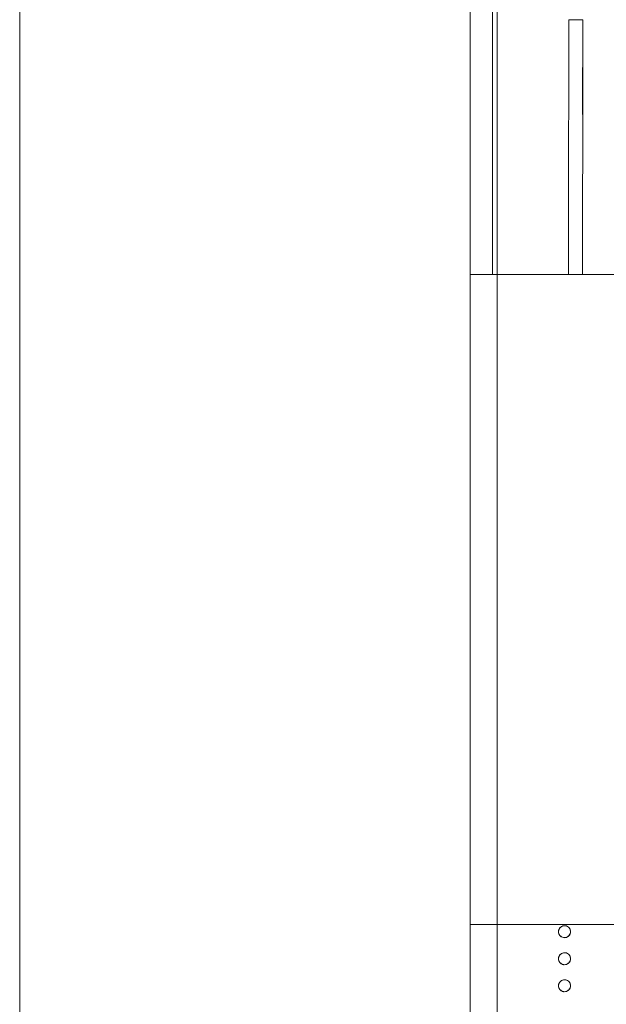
# Model space of a CAD drawing. Header units: millimetres. Extents: x 2 to 902, y -447 to 199.
# Tile 791 of 1056: x 12.23 to 16.13, y 177.68 to 184.24. Entities that reach past the tile are written whole.
import ezdxf

# ---------------------------------------------------------------- set-up
doc = ezdxf.new("R2010")
doc.units = ezdxf.units.MM
doc.header["$MEASUREMENT"] = 0
for name, color, linetype, lineweight in [('IFC-Elemento construtivo genérico-Contorno', 253, 'Continuous', 5), ('IFC-Laje-Contorno', 134, 'Continuous', 5), ('IFC-Parede padrão-Contorno', 44, 'Continuous', 5), ('IFC-Porta-Contorno', 142, 'Continuous', 5)]:
    doc.layers.add(name, color=color, linetype=linetype, lineweight=lineweight)

msp = doc.modelspace()

# ---------------------------------------------------------------- linework, layer by layer
at = {"layer": 'IFC-Elemento construtivo genérico-Contorno', "color": 7, "lineweight": 5}
for p, q in [((15.8161, 178.1761), (15.8228, 178.1913)), ((15.8168, 178.1778), (15.8228, 178.1913)), ((15.821, 178.1884), (15.8246, 178.1935)), ((15.8228, 178.1913), (15.8242, 178.1925)), ((15.8242, 178.1925), (15.8352, 178.2024)), ((15.8246, 178.1935), (15.8251, 178.1941)), ((15.8251, 178.1941), (15.8295, 178.1985)), ((15.8295, 178.1985), (15.8301, 178.1989)), ((15.8301, 178.1989), (15.8352, 178.2024)), ((15.8352, 178.2024), (15.851, 178.2076)), ((15.8352, 178.2024), (15.8369, 178.203)), ((15.8352, 178.2024), (15.8359, 178.2028)), ((15.8359, 178.2028), (15.8415, 178.2054)), ((15.8369, 178.203), (15.851, 178.2076)), ((15.8415, 178.2054), (15.8423, 178.2056)), ((15.8423, 178.2056), (15.8483, 178.2072)), ((15.8483, 178.2072), (15.849, 178.2073)), ((15.849, 178.2073), (15.8552, 178.2078)), ((15.851, 178.2076), (15.8528, 178.2074)), ((15.851, 178.2076), (15.8676, 178.2059)), ((15.8528, 178.2074), (15.8676, 178.2059)), ((15.8552, 178.2078), (15.856, 178.2077)), ((15.856, 178.2077), (15.8622, 178.2072)), ((15.8622, 178.2072), (15.8629, 178.207)), ((15.8629, 178.207), (15.8689, 178.2054)), ((15.8676, 178.2059), (15.8692, 178.2049)), ((15.8676, 178.2059), (15.882, 178.1975)), ((15.8689, 178.2054), (15.8696, 178.2051)), ((15.8692, 178.2049), (15.882, 178.1975)), ((15.8696, 178.2051), (15.8752, 178.2024)), ((15.8752, 178.2024), (15.8758, 178.202)), ((15.8758, 178.202), (15.8809, 178.1985)), ((15.8809, 178.1985), (15.8815, 178.1979)), ((15.8815, 178.1979), (15.8859, 178.1935)), ((15.882, 178.1975), (15.883, 178.196)), ((15.882, 178.1975), (15.8918, 178.1841)), ((15.883, 178.196), (15.8918, 178.1841)), ((15.8859, 178.1935), (15.8863, 178.1929)), ((15.8863, 178.1929), (15.8899, 178.1878)), ((15.8152, 178.1678), (15.8158, 178.1748)), ((15.8152, 178.1678), (15.8153, 178.1686)), ((15.8152, 178.1678), (15.8157, 178.1616)), ((15.8153, 178.1686), (15.8158, 178.1748)), ((15.8157, 178.1616), (15.8158, 178.1609)), ((15.8158, 178.1748), (15.816, 178.1755)), ((15.8158, 178.1609), (15.8176, 178.1541)), ((15.8158, 178.1609), (15.8174, 178.1549)), ((15.816, 178.1755), (15.8176, 178.1815)), ((15.8161, 178.1761), (15.8168, 178.1778)), ((15.8161, 178.1613), (15.8161, 178.1761)), ((15.8161, 178.1595), (15.8161, 178.1613)), ((15.8161, 178.1595), (15.8221, 178.146)), ((15.8174, 178.1549), (15.8176, 178.1541)), ((15.8176, 178.1815), (15.8179, 178.1822)), ((15.8176, 178.1541), (15.8206, 178.1478)), ((15.8176, 178.1541), (15.8202, 178.1485)), ((15.8179, 178.1822), (15.8206, 178.1878)), ((15.8202, 178.1485), (15.8206, 178.1478)), ((15.8206, 178.1878), (15.821, 178.1884)), ((15.8206, 178.1478), (15.8241, 178.1427)), ((15.8221, 178.146), (15.8228, 178.1443)), ((15.8228, 178.1443), (15.8352, 178.1332)), ((15.8228, 178.1443), (15.8338, 178.1344)), ((15.8241, 178.1427), (15.8246, 178.1421)), ((15.8246, 178.1421), (15.8295, 178.1372)), ((15.8246, 178.1421), (15.829, 178.1377)), ((15.829, 178.1377), (15.8295, 178.1372)), ((15.8295, 178.1372), (15.8352, 178.1332)), ((15.8295, 178.1372), (15.8346, 178.1336)), ((15.8338, 178.1344), (15.8352, 178.1332)), ((15.8346, 178.1336), (15.8352, 178.1332)), ((15.8352, 178.1332), (15.8493, 178.1286)), ((15.8352, 178.1332), (15.8415, 178.1302)), ((15.8352, 178.1332), (15.8408, 178.1305)), ((15.8408, 178.1305), (15.8415, 178.1302)), ((15.8415, 178.1302), (15.8483, 178.1284)), ((15.8415, 178.1302), (15.8475, 178.1286)), ((15.8475, 178.1286), (15.8483, 178.1284)), ((15.8483, 178.1284), (15.8552, 178.1278)), ((15.8483, 178.1284), (15.8544, 178.1279)), ((15.8493, 178.1286), (15.851, 178.128)), ((15.851, 178.128), (15.8676, 178.1298)), ((15.851, 178.128), (15.8657, 178.1296)), ((15.8544, 178.1279), (15.8552, 178.1278)), ((15.8552, 178.1278), (15.8622, 178.1284)), ((15.8552, 178.1278), (15.8614, 178.1283)), ((15.8614, 178.1283), (15.8622, 178.1284)), ((15.8622, 178.1284), (15.8689, 178.1302)), ((15.8622, 178.1284), (15.8681, 178.13)), ((15.8657, 178.1296), (15.8676, 178.1298)), ((15.8676, 178.1298), (15.882, 178.1381)), ((15.8676, 178.1298), (15.8804, 178.1372)), ((15.8681, 178.13), (15.8689, 178.1302)), ((15.8689, 178.1302), (15.8752, 178.1332)), ((15.8689, 178.1302), (15.8745, 178.1328)), ((15.8745, 178.1328), (15.8752, 178.1332)), ((15.8752, 178.1332), (15.8809, 178.1372)), ((15.8752, 178.1332), (15.8803, 178.1367)), ((15.8803, 178.1367), (15.8809, 178.1372)), ((15.8804, 178.1372), (15.882, 178.1381)), ((15.8809, 178.1372), (15.8859, 178.1421)), ((15.8809, 178.1372), (15.8853, 178.1415)), ((15.882, 178.1381), (15.8907, 178.1501)), ((15.8853, 178.1415), (15.8859, 178.1421)), ((15.8859, 178.1421), (15.8899, 178.1478)), ((15.8859, 178.1421), (15.8894, 178.1472)), ((15.8894, 178.1472), (15.8899, 178.1478)), ((15.8899, 178.1878), (15.8928, 178.1815)), ((15.8899, 178.1878), (15.8902, 178.1871)), ((15.8899, 178.1478), (15.8925, 178.1534)), ((15.8902, 178.1871), (15.8928, 178.1815)), ((15.8907, 178.1501), (15.8918, 178.1515)), ((15.8918, 178.1841), (15.8921, 178.1823)), ((15.8918, 178.1515), (15.8948, 178.166)), ((15.8921, 178.1823), (15.8952, 178.1678)), ((15.8925, 178.1534), (15.8928, 178.1541)), ((15.8928, 178.1815), (15.893, 178.1807)), ((15.8928, 178.1541), (15.8946, 178.1609)), ((15.8928, 178.1541), (15.8944, 178.1601)), ((15.893, 178.1807), (15.8946, 178.1748)), ((15.8944, 178.1601), (15.8946, 178.1609)), ((15.8946, 178.1748), (15.8952, 178.1678)), ((15.8946, 178.1748), (15.8947, 178.174)), ((15.8946, 178.1609), (15.8951, 178.167)), ((15.8947, 178.174), (15.8952, 178.1678)), ((15.8948, 178.166), (15.8952, 178.1678)), ((15.8951, 178.167), (15.8952, 178.1678)), ((15.8152, 177.9878), (15.8158, 177.9948)), ((15.8153, 177.9886), (15.8158, 177.9948)), ((15.8158, 177.9948), (15.816, 177.9955)), ((15.816, 177.9955), (15.8176, 178.0015)), ((15.8161, 177.9961), (15.8228, 178.0113)), ((15.8161, 177.9961), (15.8168, 177.9978)), ((15.8161, 177.9813), (15.8161, 177.9961)), ((15.8168, 177.9978), (15.8228, 178.0113)), ((15.8176, 178.0015), (15.8179, 178.0022)), ((15.8179, 178.0022), (15.8206, 178.0078)), ((15.8206, 178.0078), (15.821, 178.0084)), ((15.821, 178.0084), (15.8246, 178.0135)), ((15.8228, 178.0113), (15.8242, 178.0125)), ((15.8242, 178.0125), (15.8352, 178.0224)), ((15.8246, 178.0135), (15.8251, 178.0141)), ((15.8251, 178.0141), (15.8295, 178.0185)), ((15.8295, 178.0185), (15.8301, 178.0189)), ((15.8301, 178.0189), (15.8352, 178.0224)), ((15.8352, 178.0224), (15.851, 178.0276)), ((15.8352, 178.0224), (15.8369, 178.023)), ((15.8352, 178.0224), (15.8359, 178.0228)), ((15.8359, 178.0228), (15.8415, 178.0254)), ((15.8369, 178.023), (15.851, 178.0276)), ((15.8415, 178.0254), (15.8423, 178.0256)), ((15.8423, 178.0256), (15.8483, 178.0272)), ((15.8483, 178.0272), (15.849, 178.0273)), ((15.849, 178.0273), (15.8552, 178.0278)), ((15.851, 178.0276), (15.8528, 178.0274)), ((15.851, 178.0276), (15.8676, 178.0259)), ((15.8528, 178.0274), (15.8676, 178.0259)), ((15.8552, 178.0278), (15.856, 178.0277)), ((15.856, 178.0277), (15.8622, 178.0272)), ((15.8622, 178.0272), (15.8629, 178.027)), ((15.8629, 178.027), (15.8689, 178.0254)), ((15.8676, 178.0259), (15.8692, 178.0249)), ((15.8676, 178.0259), (15.882, 178.0175)), ((15.8689, 178.0254), (15.8696, 178.0251)), ((15.8692, 178.0249), (15.882, 178.0175)), ((15.8696, 178.0251), (15.8752, 178.0224)), ((15.8752, 178.0224), (15.8758, 178.022)), ((15.8758, 178.022), (15.8809, 178.0185)), ((15.8809, 178.0185), (15.8815, 178.0179)), ((15.8815, 178.0179), (15.8859, 178.0135)), ((15.882, 178.0175), (15.883, 178.016)), ((15.882, 178.0175), (15.8918, 178.0041)), ((15.883, 178.016), (15.8918, 178.0041)), ((15.8859, 178.0135), (15.8863, 178.0129)), ((15.8863, 178.0129), (15.8899, 178.0078)), ((15.8899, 178.0078), (15.8928, 178.0015)), ((15.8899, 178.0078), (15.8902, 178.0071)), ((15.8902, 178.0071), (15.8928, 178.0015)), ((15.8918, 178.0041), (15.8921, 178.0023)), ((15.8921, 178.0023), (15.8952, 177.9878)), ((15.8928, 178.0015), (15.893, 178.0007)), ((15.893, 178.0007), (15.8946, 177.9948)), ((15.8946, 177.9948), (15.8952, 177.9878)), ((15.8946, 177.9948), (15.8947, 177.994)), ((15.8947, 177.994), (15.8952, 177.9878)), ((15.8152, 177.9878), (15.8153, 177.9886)), ((15.8152, 177.9878), (15.8157, 177.9816)), ((15.8157, 177.9816), (15.8158, 177.9809)), ((15.8158, 177.9809), (15.8176, 177.9741)), ((15.8158, 177.9809), (15.8174, 177.9749)), ((15.8161, 177.9795), (15.8161, 177.9813)), ((15.8161, 177.9795), (15.8221, 177.966)), ((15.8174, 177.9749), (15.8176, 177.9741)), ((15.8176, 177.9741), (15.8206, 177.9678)), ((15.8176, 177.9741), (15.8202, 177.9685)), ((15.8202, 177.9685), (15.8206, 177.9678)), ((15.8206, 177.9678), (15.8241, 177.9627)), ((15.8221, 177.966), (15.8228, 177.9643)), ((15.8228, 177.9643), (15.8352, 177.9532)), ((15.8228, 177.9643), (15.8338, 177.9544)), ((15.8241, 177.9627), (15.8246, 177.9621)), ((15.8246, 177.9621), (15.8295, 177.9572)), ((15.8246, 177.9621), (15.829, 177.9577)), ((15.829, 177.9577), (15.8295, 177.9572)), ((15.8295, 177.9572), (15.8352, 177.9532)), ((15.8295, 177.9572), (15.8346, 177.9536)), ((15.8338, 177.9544), (15.8352, 177.9532)), ((15.8346, 177.9536), (15.8352, 177.9532)), ((15.8352, 177.9532), (15.8493, 177.9486)), ((15.8352, 177.9532), (15.8415, 177.9502)), ((15.8352, 177.9532), (15.8408, 177.9505)), ((15.8408, 177.9505), (15.8415, 177.9502)), ((15.8415, 177.9502), (15.8483, 177.9484)), ((15.8415, 177.9502), (15.8475, 177.9486)), ((15.8475, 177.9486), (15.8483, 177.9484)), ((15.8483, 177.9484), (15.8552, 177.9478)), ((15.8483, 177.9484), (15.8544, 177.9479)), ((15.8493, 177.9486), (15.851, 177.948)), ((15.851, 177.948), (15.8676, 177.9498)), ((15.851, 177.948), (15.8657, 177.9496)), ((15.8544, 177.9479), (15.8552, 177.9478)), ((15.8552, 177.9478), (15.8622, 177.9484)), ((15.8552, 177.9478), (15.8614, 177.9483)), ((15.8614, 177.9483), (15.8622, 177.9484)), ((15.8622, 177.9484), (15.8689, 177.9502)), ((15.8622, 177.9484), (15.8681, 177.95)), ((15.8657, 177.9496), (15.8676, 177.9498)), ((15.8676, 177.9498), (15.882, 177.9581)), ((15.8676, 177.9498), (15.8804, 177.9572)), ((15.8681, 177.95), (15.8689, 177.9502)), ((15.8689, 177.9502), (15.8752, 177.9532)), ((15.8689, 177.9502), (15.8745, 177.9528)), ((15.8745, 177.9528), (15.8752, 177.9532)), ((15.8752, 177.9532), (15.8809, 177.9572)), ((15.8752, 177.9532), (15.8803, 177.9567)), ((15.8803, 177.9567), (15.8809, 177.9572)), ((15.8804, 177.9572), (15.882, 177.9581)), ((15.8809, 177.9572), (15.8859, 177.9621)), ((15.8809, 177.9572), (15.8853, 177.9615)), ((15.882, 177.9581), (15.8907, 177.9701)), ((15.8853, 177.9615), (15.8859, 177.9621)), ((15.8859, 177.9621), (15.8899, 177.9678)), ((15.8859, 177.9621), (15.8894, 177.9672)), ((15.8894, 177.9672), (15.8899, 177.9678)), ((15.8899, 177.9678), (15.8925, 177.9734)), ((15.8907, 177.9701), (15.8918, 177.9715)), ((15.8918, 177.9715), (15.8948, 177.986)), ((15.8925, 177.9734), (15.8928, 177.9741)), ((15.8928, 177.9741), (15.8946, 177.9809)), ((15.8928, 177.9741), (15.8944, 177.9801)), ((15.8944, 177.9801), (15.8946, 177.9809)), ((15.8946, 177.9809), (15.8951, 177.987)), ((15.8948, 177.986), (15.8952, 177.9878)), ((15.8951, 177.987), (15.8952, 177.9878)), ((15.8152, 177.8078), (15.8158, 177.8148)), ((15.8152, 177.8078), (15.8153, 177.8086)), ((15.8152, 177.8078), (15.8157, 177.8016)), ((15.8153, 177.8086), (15.8158, 177.8148)), ((15.8157, 177.8016), (15.8158, 177.8009)), ((15.8158, 177.8148), (15.816, 177.8155)), ((15.8158, 177.8009), (15.8176, 177.7941)), ((15.8158, 177.8009), (15.8174, 177.7949)), ((15.816, 177.8155), (15.8176, 177.8215)), ((15.8161, 177.8161), (15.8228, 177.8313)), ((15.8161, 177.8161), (15.8168, 177.8178)), ((15.8161, 177.8013), (15.8161, 177.8161)), ((15.8161, 177.7995), (15.8161, 177.8013)), ((15.8161, 177.7995), (15.8221, 177.786)), ((15.8168, 177.8178), (15.8228, 177.8313)), ((15.8176, 177.8215), (15.8179, 177.8222)), ((15.8179, 177.8222), (15.8206, 177.8278)), ((15.8206, 177.8278), (15.821, 177.8284)), ((15.821, 177.8284), (15.8246, 177.8335)), ((15.8228, 177.8313), (15.8242, 177.8325)), ((15.8242, 177.8325), (15.8352, 177.8424)), ((15.8246, 177.8335), (15.8251, 177.8341)), ((15.8251, 177.8341), (15.8295, 177.8385)), ((15.8295, 177.8385), (15.8301, 177.8389)), ((15.8301, 177.8389), (15.8352, 177.8424)), ((15.8352, 177.8424), (15.851, 177.8476)), ((15.8352, 177.8424), (15.8369, 177.843)), ((15.8352, 177.8424), (15.8359, 177.8428)), ((15.8359, 177.8428), (15.8415, 177.8454)), ((15.8369, 177.843), (15.851, 177.8476)), ((15.8415, 177.8454), (15.8423, 177.8456)), ((15.8423, 177.8456), (15.8483, 177.8472)), ((15.8483, 177.8472), (15.849, 177.8473)), ((15.849, 177.8473), (15.8552, 177.8478)), ((15.851, 177.8476), (15.8528, 177.8474)), ((15.851, 177.8476), (15.8676, 177.8459)), ((15.8528, 177.8474), (15.8676, 177.8459)), ((15.8552, 177.8478), (15.856, 177.8477)), ((15.856, 177.8477), (15.8622, 177.8472)), ((15.8622, 177.8472), (15.8629, 177.847)), ((15.8629, 177.847), (15.8689, 177.8454)), ((15.8676, 177.8459), (15.8692, 177.8449)), ((15.8676, 177.8459), (15.882, 177.8375)), ((15.8689, 177.8454), (15.8696, 177.8451)), ((15.8692, 177.8449), (15.882, 177.8375)), ((15.8696, 177.8451), (15.8752, 177.8424)), ((15.8752, 177.8424), (15.8758, 177.842)), ((15.8758, 177.842), (15.8809, 177.8385)), ((15.8809, 177.8385), (15.8815, 177.8379)), ((15.8815, 177.8379), (15.8859, 177.8335)), ((15.882, 177.8375), (15.883, 177.836)), ((15.882, 177.8375), (15.8918, 177.8241)), ((15.883, 177.836), (15.8918, 177.8241)), ((15.8859, 177.8335), (15.8863, 177.8329)), ((15.8863, 177.8329), (15.8899, 177.8278)), ((15.8899, 177.8278), (15.8928, 177.8215)), ((15.8899, 177.8278), (15.8902, 177.8271)), ((15.8902, 177.8271), (15.8928, 177.8215)), ((15.8918, 177.8241), (15.8921, 177.8223)), ((15.8918, 177.7915), (15.8948, 177.806)), ((15.8921, 177.8223), (15.8952, 177.8078)), ((15.8928, 177.8215), (15.893, 177.8207)), ((15.8928, 177.7941), (15.8946, 177.8009)), ((15.8928, 177.7941), (15.8944, 177.8001)), ((15.893, 177.8207), (15.8946, 177.8148)), ((15.8944, 177.8001), (15.8946, 177.8009)), ((15.8946, 177.8148), (15.8952, 177.8078)), ((15.8946, 177.8148), (15.8947, 177.814)), ((15.8946, 177.8009), (15.8951, 177.807)), ((15.8947, 177.814), (15.8952, 177.8078)), ((15.8948, 177.806), (15.8952, 177.8078)), ((15.8951, 177.807), (15.8952, 177.8078)), ((15.8174, 177.7949), (15.8176, 177.7941)), ((15.8176, 177.7941), (15.8206, 177.7878)), ((15.8176, 177.7941), (15.8202, 177.7885)), ((15.8202, 177.7885), (15.8206, 177.7878)), ((15.8206, 177.7878), (15.8241, 177.7827)), ((15.8221, 177.786), (15.8228, 177.7843)), ((15.8228, 177.7843), (15.8352, 177.7732)), ((15.8228, 177.7843), (15.8338, 177.7744)), ((15.8241, 177.7827), (15.8246, 177.7821)), ((15.8246, 177.7821), (15.8295, 177.7772)), ((15.8246, 177.7821), (15.829, 177.7777)), ((15.829, 177.7777), (15.8295, 177.7772)), ((15.8295, 177.7772), (15.8352, 177.7732)), ((15.8295, 177.7772), (15.8346, 177.7736)), ((15.8338, 177.7744), (15.8352, 177.7732)), ((15.8346, 177.7736), (15.8352, 177.7732)), ((15.8352, 177.7732), (15.8493, 177.7686)), ((15.8352, 177.7732), (15.8415, 177.7702)), ((15.8352, 177.7732), (15.8408, 177.7705)), ((15.8408, 177.7705), (15.8415, 177.7702)), ((15.8415, 177.7702), (15.8483, 177.7684)), ((15.8415, 177.7702), (15.8475, 177.7686)), ((15.8475, 177.7686), (15.8483, 177.7684)), ((15.8483, 177.7684), (15.8552, 177.7678)), ((15.8483, 177.7684), (15.8544, 177.7679)), ((15.8493, 177.7686), (15.851, 177.768)), ((15.851, 177.768), (15.8676, 177.7698)), ((15.851, 177.768), (15.8657, 177.7696)), ((15.8544, 177.7679), (15.8552, 177.7678)), ((15.8552, 177.7678), (15.8622, 177.7684)), ((15.8552, 177.7678), (15.8614, 177.7683)), ((15.8614, 177.7683), (15.8622, 177.7684)), ((15.8622, 177.7684), (15.8689, 177.7702)), ((15.8622, 177.7684), (15.8681, 177.77)), ((15.8657, 177.7696), (15.8676, 177.7698)), ((15.8676, 177.7698), (15.882, 177.7781)), ((15.8676, 177.7698), (15.8804, 177.7772)), ((15.8681, 177.77), (15.8689, 177.7702)), ((15.8689, 177.7702), (15.8752, 177.7732)), ((15.8689, 177.7702), (15.8745, 177.7728)), ((15.8745, 177.7728), (15.8752, 177.7732)), ((15.8752, 177.7732), (15.8809, 177.7772)), ((15.8752, 177.7732), (15.8803, 177.7767)), ((15.8803, 177.7767), (15.8809, 177.7772)), ((15.8804, 177.7772), (15.882, 177.7781)), ((15.8809, 177.7772), (15.8859, 177.7821)), ((15.8809, 177.7772), (15.8853, 177.7815)), ((15.882, 177.7781), (15.8907, 177.7901)), ((15.8853, 177.7815), (15.8859, 177.7821)), ((15.8859, 177.7821), (15.8899, 177.7878)), ((15.8859, 177.7821), (15.8894, 177.7872)), ((15.8894, 177.7872), (15.8899, 177.7878)), ((15.8899, 177.7878), (15.8925, 177.7934)), ((15.8907, 177.7901), (15.8918, 177.7915)), ((15.8925, 177.7934), (15.8928, 177.7941))]:
    msp.add_line(p, q, dxfattribs=at)
at = {"layer": 'IFC-Laje-Contorno', "color": 7, "lineweight": 5}
for p, q in [((12.2265, 151.3057), (12.2265, 188.4813)), ((15.4057, 151.3057), (15.4057, 188.4813)), ((15.3755, 182.5452), (15.3755, 185.8852)), ((15.3755, 182.5452), (16.1504, 182.5452))]:
    msp.add_line(p, q, dxfattribs=at)
at = {"layer": 'IFC-Parede padrão-Contorno', "color": 7, "lineweight": 5}
for p, q in [((15.2265, 182.5452), (15.2265, 185.8852)), ((15.2265, 180.9666), (15.2265, 182.5452)), ((15.2265, 182.5452), (15.4332, 182.5452)), ((15.4332, 182.5452), (16.2265, 182.5452)), ((15.2265, 180.1418), (15.2265, 180.9666)), ((15.2265, 178.2148), (15.2265, 180.1418)), ((15.2265, 177.2248), (15.2265, 178.2148)), ((15.2265, 178.2148), (16.1165, 178.2148)), ((16.1165, 178.2148), (16.2265, 178.2148))]:
    msp.add_line(p, q, dxfattribs=at)
at = {"layer": 'IFC-Porta-Contorno', "color": 7, "lineweight": 5}
for p, q in [((15.8824, 182.904), (15.8842, 184.242)), ((15.8842, 184.242), (15.9037, 184.2419)), ((15.9037, 184.2419), (15.9764, 184.2418)), ((15.9756, 183.6114), (15.9764, 184.2418)), ((15.976, 183.8831), (15.9764, 184.2418)), ((15.9742, 182.5451), (15.976, 183.8831)), ((15.882, 182.5452), (15.8824, 182.904))]:
    msp.add_line(p, q, dxfattribs=at)

doc.saveas('drawing.dxf')
